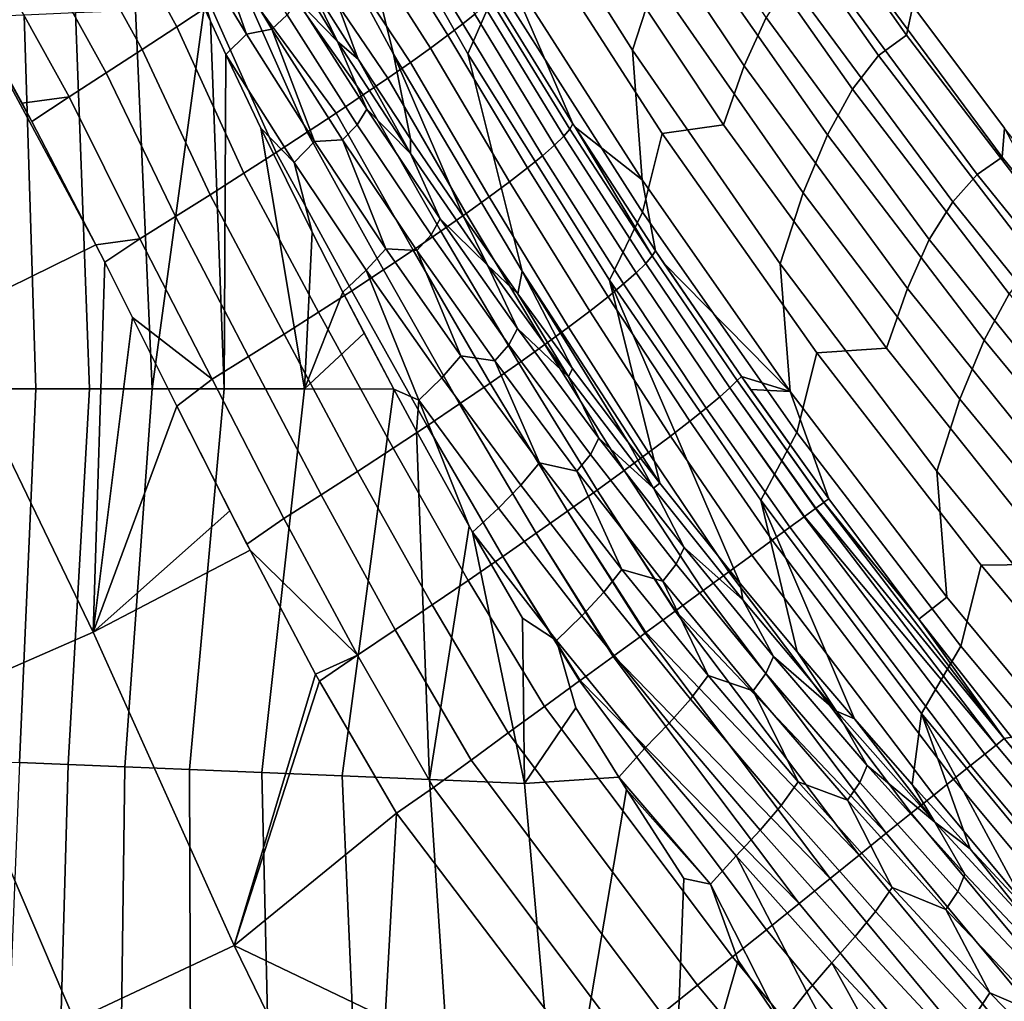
# Model space of a CAD drawing. Header units: metres. Extents: x -109 to 109, y -342 to 66.
# Tile 389 of 512: x 28.4 to 31.51, y -1.92 to 1.18. Entities that reach past the tile are written whole.
import ezdxf

# ---------------------------------------------------------------- set-up
doc = ezdxf.new("R2010")
doc.units = ezdxf.units.M
doc.layers.add('solid_K_24_62_16_000B91', color=7, linetype='CONTINUOUS')

msp = doc.modelspace()

# ---------------------------------------------------------------- linework, layer by layer
at = {"layer": 'solid_K_24_62_16_000B91'}
for points in [[(29.011133, 2.554598, 21.894886), (29.199326, 1.772334, 24.28723), (29.577499, 1.070984, 24.156338), (29.395897, 1.804665, 21.77017)], [(29.906912, 1.288815, 19.181229), (29.480524, 2.024697, 19.288664), (29.395897, 1.804665, 21.77017), (29.812693, 1.071598, 21.648138)], [(29.895233, 1.77728, -15.78068), (29.965576, 1.994971, -13.056046), (30.405155, 1.304691, -12.991246), (30.333639, 1.083557, -15.699477)], [(30.755459, 1.186419, 9.241954), (30.270493, 1.90933, 9.286281), (30.202106, 1.758916, 11.760422), (30.68647, 1.033805, 11.700465)], [(29.395897, 1.804665, 21.77017), (29.577499, 1.070984, 24.156338), (29.984163, 0.38525, 24.028151), (29.812693, 1.071598, 21.648138)], [(29.895233, 1.77728, -15.78068), (30.333639, 1.083557, -15.699477), (30.364191, 0.673228, -18.380213), (29.924809, 1.36078, -18.476488)], [(30.642185, 1.733016, -4.839255), (30.730362, 1.796841, -2.116665), (31.199251, 1.131131, -2.117817), (31.111061, 1.066944, -4.82453)], [(31.199251, 1.131131, -2.117817), (30.730362, 1.796841, -2.116665), (30.940403, 1.617236, 0.00357), (31.219938, 1.223836, 0.00356)], [(29.631527, 0.802858, 25.122395), (29.577499, 1.070984, 24.156338), (29.199326, 1.772334, 24.28723), (29.465822, 1.055485, 25.416294)], [(29.303007, 1.313612, 25.719933), (29.465822, 1.055485, 25.416294), (29.199326, 1.772334, 24.28723)], [(30.68647, 1.033805, 11.700465), (30.202106, 1.758916, 11.760422), (30.137045, 1.575901, 14.230616), (30.620594, 0.847957, 14.154954)], [(30.559986, 1.627943, -7.559907), (30.642185, 1.733016, -4.839255), (31.111061, 1.066944, -4.82453), (31.028673, 0.960854, -7.529274)], [(28.892416, 1.15762, -20.917915), (28.646935, 1.606213, -20.941153), (28.751825, 1.676955, -20.86894), (28.997633, 1.226569, -20.848658)], [(30.481031, 1.485248, -10.277596), (30.559986, 1.627943, -7.559907), (31.028673, 0.960854, -7.529274), (30.949318, 0.816246, -10.23099)], [(28.782515, 1.085829, -20.976351), (28.537642, 1.531833, -21.002562), (28.646935, 1.606213, -20.941153), (28.892416, 1.15762, -20.917915)], [(29.796638, 1.166973, -20.062162), (29.749693, 1.131063, -20.184711), (29.487276, 1.552209, -20.233498), (29.540079, 1.588343, -20.10483)], [(29.834892, 1.197843, -19.935286), (29.796638, 1.166973, -20.062162), (29.540079, 1.588343, -20.10483), (29.583561, 1.618549, -19.97122)], [(30.620594, 0.847957, 14.154954), (30.137045, 1.575901, 14.230616), (29.96759, 1.533178, 16.717585), (30.426836, 0.820157, 16.62838)], [(28.668766, 1.011741, -21.023554), (28.424767, 1.454375, -21.052742), (28.537642, 1.531833, -21.002562), (28.782515, 1.085829, -20.976351)], [(28.981934, 1.500979, 26.883219), (29.19326, 1.150123, 26.459848), (29.241226, 1.195573, 26.277124), (29.03105, 1.544339, 26.697042)], [(29.749693, 1.131063, -20.184711), (29.69438, 1.090361, -20.302099), (29.425545, 1.510416, -20.356255), (29.487276, 1.552209, -20.233498)], [(30.426836, 0.820157, 16.62838), (29.96759, 1.533178, 16.717585), (29.906912, 1.288815, 19.181229), (30.364777, 0.571687, 19.076542)], [(28.908411, 1.474803, 27.088612), (29.112465, 1.134255, 26.676786), (28.981934, 1.500979, 26.883219)], [(29.112465, 1.134255, 26.676786), (29.19326, 1.150123, 26.459848), (28.981934, 1.500979, 26.883219)], [(29.69438, 1.090361, -20.302099), (29.631029, 1.045118, -20.41349), (29.355272, 1.463232, -20.472128), (29.425545, 1.510416, -20.356255)], [(28.908411, 1.474803, 27.088612), (28.9792, 1.217762, 26.964779), (28.998739, 1.175324, 26.92668)], [(29.112465, 1.134255, 26.676786), (28.908411, 1.474803, 27.088612), (28.998739, 1.175324, 26.92668), (29.047911, 1.069551, 26.831884)], [(29.400993, 1.11081, 25.707808), (29.303007, 1.313612, 25.719933), (29.182501, 1.464335, 26.127966)], [(29.272354, 1.243598, 26.098192), (29.400993, 1.11081, 25.707808), (29.182501, 1.464335, 26.127966)], [(29.631029, 1.045118, -20.41349), (29.559971, 0.995585, -20.518049), (29.276852, 1.410923, -20.580149), (29.355272, 1.463232, -20.472128)], [(30.405155, 1.304691, -12.991246), (30.481031, 1.485248, -10.277596), (30.949318, 0.816246, -10.23099), (30.872814, 0.632915, -12.928579)], [(28.636225, 0.468463, -21.057652), (28.151493, 0.230248, -21.130169), (27.656694, 0.925614, -21.230976), (28.114735, 1.436188, -21.130356)], [(28.434225, 0.858198, -21.0828), (28.114735, 1.436188, -21.130356), (28.191874, 1.301551, -21.118023)], [(28.434225, 0.858198, -21.0828), (28.636225, 0.468463, -21.057652), (28.114735, 1.436188, -21.130356)], [(28.552006, 0.935901, -21.059107), (28.30913, 1.3744, -21.091272), (28.424767, 1.454375, -21.052742), (28.668766, 1.011741, -21.023554)], [(31.502281, 0.745325, 1.854878), (30.98591, 1.443706, 1.851275), (30.905985, 1.389593, 4.316439), (31.422394, 0.69105, 4.304801)], [(31.508896, 0.837283, 0.00355), (31.219938, 1.223836, 0.00356), (30.98591, 1.443706, 1.851275), (31.502281, 0.745325, 1.854878)], [(29.559971, 0.995585, -20.518049), (29.481531, 0.942011, -20.614939), (29.19068, 1.353761, -20.67935), (29.276852, 1.410923, -20.580149)], [(28.30913, 1.3744, -21.091272), (28.552006, 0.935901, -21.059107), (28.403618, 0.916079, -21.086948), (28.191874, 1.301551, -21.118023)], [(31.422394, 0.69105, 4.304801), (30.905985, 1.389593, 4.316439), (30.829613, 1.303416, 6.780237), (31.345922, 0.603967, 6.75333)], [(29.481531, 0.942011, -20.614939), (29.396107, 0.884681, -20.703403), (29.097334, 1.292131, -20.768999), (29.19068, 1.353761, -20.67935)], [(30.144615, 0.851207, -19.51055), (29.893896, 1.258201, -19.537083), (29.924809, 1.36078, -18.476488)], [(30.151558, 0.840256, -19.509733), (30.144615, 0.851207, -19.51055), (29.924809, 1.36078, -18.476488), (30.364191, 0.673228, -18.380213)], [(29.400993, 1.11081, 25.707808), (29.465822, 1.055485, 25.416294), (29.303007, 1.313612, 25.719933)], [(28.403618, 0.916079, -21.086948), (28.434225, 0.858198, -21.0828), (28.191874, 1.301551, -21.118023)], [(29.206995, 0.760498, -20.853388), (28.997633, 1.226569, -20.848658), (29.097334, 1.292131, -20.768999), (29.304352, 0.824022, -20.783005)], [(29.396107, 0.884681, -20.703403), (29.304352, 0.824022, -20.783005), (29.097334, 1.292131, -20.768999)], [(30.364777, 0.571687, 19.076542), (29.906912, 1.288815, 19.181229), (29.812693, 1.071598, 21.648138), (30.260761, 0.356728, 21.529011)], [(30.333639, 1.083557, -15.699477), (30.405155, 1.304691, -12.991246), (30.872814, 0.632915, -12.928579), (30.800465, 0.408349, -15.620658)], [(31.345922, 0.603967, 6.75333), (30.829613, 1.303416, 6.780237), (30.755459, 1.186419, 9.241954), (31.271517, 0.485236, 9.199722)], [(30.135324, 0.834335, -19.647621), (29.883997, 1.243459, -19.671898), (29.893896, 1.258201, -19.537083), (30.144615, 0.851207, -19.51055)], [(28.9792, 1.217762, 26.964779), (28.76198, 1.209339, 27.467926), (28.814697, 0.01268, 27.400488)], [(28.998739, 1.175324, 26.92668), (28.9792, 1.217762, 26.964779), (28.814697, 0.01268, 27.400488), (29.041691, 0.012779, 26.886084)], [(29.104761, 0.694571, -20.914194), (28.892416, 1.15762, -20.917915), (28.997633, 1.226569, -20.848658), (29.206995, 0.760498, -20.853388)], [(29.241226, 1.195573, 26.277124), (29.462996, 0.847288, 25.863092), (29.493031, 0.896605, 25.687), (29.272354, 1.243598, 26.098192)], [(29.272354, 1.243598, 26.098192), (29.493031, 0.896605, 25.687), (29.400993, 1.11081, 25.707808)], [(30.086815, 0.783396, -19.91519), (29.834892, 1.197843, -19.935286), (29.86412, 1.223421, -19.804918), (30.115927, 0.811669, -19.782795)], [(30.115927, 0.811669, -19.782795), (29.86412, 1.223421, -19.804918), (29.883997, 1.243459, -19.671898), (30.135324, 0.834335, -19.647621)], [(31.69483, 0.485048, -2.12018), (31.199251, 1.131131, -2.117817), (31.219938, 1.223836, 0.00356), (31.508896, 0.837283, 0.00355)], [(28.27503, 1.188864, 29.035505), (28.306448, 0.012456, 29.007124), (28.446527, 0.012518, 28.462591), (28.409492, 1.194518, 28.504581)], [(28.409492, 1.194518, 28.504581), (28.446527, 0.012518, 28.462591), (28.616112, 0.012592, 27.926514), (28.571962, 1.201349, 27.981562)], [(28.571962, 1.201349, 27.981562), (28.616112, 0.012592, 27.926514), (28.814697, 0.01268, 27.400488), (28.76198, 1.209339, 27.467926)], [(29.19326, 1.150123, 26.459848), (29.416235, 0.799908, 26.042454), (29.462996, 0.847288, 25.863092), (29.241226, 1.195573, 26.277124)], [(30.048326, 0.749791, -20.04393), (29.796638, 1.166973, -20.062162), (29.834892, 1.197843, -19.935286), (30.086815, 0.783396, -19.91519)], [(31.271517, 0.485236, 9.199722), (30.755459, 1.186419, 9.241954), (30.68647, 1.033805, 11.700465), (31.202158, 0.330429, 11.642864)], [(28.998377, 0.626707, -20.965071), (28.782515, 1.085829, -20.976351), (28.892416, 1.15762, -20.917915), (29.104761, 0.694571, -20.914194)], [(29.047911, 1.069551, 26.831884), (28.998739, 1.175324, 26.92668), (29.041691, 0.012779, 26.886084)], [(30.000799, 0.711128, -20.16814), (29.749693, 1.131063, -20.184711), (29.796638, 1.166973, -20.062162), (30.048326, 0.749791, -20.04393)], [(29.327381, 0.794456, 26.270546), (29.112465, 1.134255, 26.676786), (29.047911, 1.069551, 26.831884), (29.26387, 0.728667, 26.423937)], [(29.112465, 1.134255, 26.676786), (29.327381, 0.794456, 26.270546), (29.19326, 1.150123, 26.459848)], [(29.327381, 0.794456, 26.270546), (29.416235, 0.799908, 26.042454), (29.19326, 1.150123, 26.459848)], [(29.944574, 0.667683, -20.286949), (29.69438, 1.090361, -20.302099), (29.749693, 1.131063, -20.184711), (30.000799, 0.711128, -20.16814)], [(31.111061, 1.066944, -4.82453), (31.199251, 1.131131, -2.117817), (31.69483, 0.485048, -2.12018), (31.606667, 0.420484, -4.811264)], [(29.631666, 0.757449, 25.293896), (29.465822, 1.055485, 25.416294), (29.400993, 1.11081, 25.707808)], [(29.493031, 0.896605, 25.687), (29.631666, 0.757449, 25.293896), (29.400993, 1.11081, 25.707808)], [(29.87999, 0.619731, -20.399479), (29.631029, 1.045118, -20.41349), (29.69438, 1.090361, -20.302099), (29.944574, 0.667683, -20.286949)], [(28.888569, 0.557369, -21.005661), (28.668766, 1.011741, -21.023554), (28.782515, 1.085829, -20.976351), (28.998377, 0.626707, -20.965071)], [(29.158535, 0.836741, 26.624083), (29.047911, 1.069551, 26.831884), (29.041691, 0.012779, 26.886084), (29.296415, 0.012892, 26.384832)], [(29.26387, 0.728667, 26.423937), (29.047911, 1.069551, 26.831884), (29.158535, 0.836741, 26.624083)], [(29.799925, 0.555589, 24.838087), (29.970713, 0.313692, 24.563391), (29.984163, 0.38525, 24.028151), (29.577499, 1.070984, 24.156338)], [(29.631527, 0.802858, 25.122395), (29.799925, 0.555589, 24.838087), (29.577499, 1.070984, 24.156338)], [(29.812693, 1.071598, 21.648138), (29.984163, 0.38525, 24.028151), (30.41971, -0.284815, 23.899683), (30.260761, 0.356728, 21.529011)], [(30.333639, 1.083557, -15.699477), (30.800465, 0.408349, -15.620658), (30.831718, 0.004122, -18.28657), (30.364191, 0.673228, -18.380213)], [(31.028673, 0.960854, -7.529274), (31.111061, 1.066944, -4.82453), (31.606667, 0.420484, -4.811264), (31.524199, 0.313371, -7.500353)], [(29.631666, 0.757449, 25.293896), (29.631527, 0.802858, 25.122395), (29.465822, 1.055485, 25.416294)], [(29.807383, 0.567545, -20.504854), (29.559971, 0.995585, -20.518049), (29.631029, 1.045118, -20.41349), (29.87999, 0.619731, -20.399479)], [(31.202158, 0.330429, 11.642864), (30.68647, 1.033805, 11.700465), (30.620594, 0.847957, 14.154954), (31.135769, 0.141764, 14.081915)], [(28.77606, 0.487019, -21.03561), (28.552006, 0.935901, -21.059107), (28.668766, 1.011741, -21.023554), (28.888569, 0.557369, -21.005661)], [(29.727095, 0.5114, -20.602203), (29.481531, 0.942011, -20.614939), (29.559971, 0.995585, -20.518049), (29.807383, 0.567545, -20.504854)], [(28.552006, 0.935901, -21.059107), (28.434225, 0.858198, -21.0828), (28.403618, 0.916079, -21.086948)], [(28.552006, 0.935901, -21.059107), (28.77606, 0.487019, -21.03561), (28.636225, 0.468463, -21.057652), (28.434225, 0.858198, -21.0828)], [(29.639561, 0.451622, -20.690769), (29.396107, 0.884681, -20.703403), (29.481531, 0.942011, -20.614939), (29.727095, 0.5114, -20.602203)], [(30.949318, 0.816246, -10.23099), (31.028673, 0.960854, -7.529274), (31.524199, 0.313371, -7.500353), (31.444628, 0.16686, -10.186357)], [(29.545498, 0.388674, -20.770124), (29.304352, 0.824022, -20.783005), (29.396107, 0.884681, -20.703403), (29.639561, 0.451622, -20.690769)], [(29.462996, 0.847288, 25.863092), (29.696592, 0.499447, 25.455517), (29.725517, 0.54991, 25.282177), (29.493031, 0.896605, 25.687)], [(29.493031, 0.896605, 25.687), (29.725517, 0.54991, 25.282177), (29.631666, 0.757449, 25.293896)], [(29.416235, 0.799908, 26.042454), (29.651081, 0.450286, 25.631607), (29.696592, 0.499447, 25.455517), (29.462996, 0.847288, 25.863092)], [(30.135324, 0.834335, -19.647621), (30.144615, 0.851207, -19.51055), (30.151558, 0.840256, -19.509733), (30.39546, 0.433108, -19.620682)], [(31.135769, 0.141764, 14.081915), (30.620594, 0.847957, 14.154954), (30.426836, 0.820157, 16.62838), (30.9163, 0.12719, 16.541851)], [(29.320564, 0.507899, 26.332624), (29.158535, 0.836741, 26.624083), (29.296415, 0.012892, 26.384832)], [(29.26387, 0.728667, 26.423937), (29.158535, 0.836741, 26.624083), (29.320564, 0.507899, 26.332624)], [(29.445665, 0.323044, -20.839897), (29.206995, 0.760498, -20.853388), (29.304352, 0.824022, -20.783005), (29.545498, 0.388674, -20.770124)], [(30.345053, 0.379922, -19.894588), (30.086815, 0.783396, -19.91519), (30.115927, 0.811669, -19.782795), (30.375265, 0.409488, -19.759108)], [(30.375265, 0.409488, -19.759108), (30.115927, 0.811669, -19.782795), (30.135324, 0.834335, -19.647621), (30.39546, 0.433108, -19.620682)], [(30.405863, 0.449616, -19.480167), (30.151558, 0.840256, -19.509733), (30.364191, 0.673228, -18.380213)], [(30.39546, 0.433108, -19.620682), (30.151558, 0.840256, -19.509733), (30.405863, 0.449616, -19.480167)], [(30.9163, 0.12719, 16.541851), (30.426836, 0.820157, 16.62838), (30.364777, 0.571687, 19.076542), (30.853277, -0.125368, 18.974796)], [(30.872814, 0.632915, -12.928579), (30.949318, 0.816246, -10.23099), (31.444628, 0.16686, -10.186357), (31.367765, -0.019226, -12.868152)], [(31.508896, 0.837283, 0.00355), (31.502281, 0.745325, 1.854878), (32.048462, 0.070013, 1.859828), (31.80711, 0.457803, 0.003541)], [(29.26387, 0.728667, 26.423937), (29.491367, 0.387686, 26.021336), (29.55335, 0.455354, 25.870399), (29.327381, 0.794456, 26.270546)], [(29.327381, 0.794456, 26.270546), (29.55335, 0.455354, 25.870399), (29.416235, 0.799908, 26.042454)], [(29.55335, 0.455354, 25.870399), (29.651081, 0.450286, 25.631607), (29.416235, 0.799908, 26.042454)], [(29.631666, 0.757449, 25.293896), (29.874811, 0.404261, 24.886892), (29.799925, 0.555589, 24.838087), (29.631527, 0.802858, 25.122395)], [(30.30518, 0.344703, -20.026199), (30.048326, 0.749791, -20.04393), (30.086815, 0.783396, -19.91519), (30.345053, 0.379922, -19.894588)], [(29.340826, 0.255219, -20.899714), (29.104761, 0.694571, -20.914194), (29.206995, 0.760498, -20.853388), (29.445665, 0.323044, -20.839897)], [(29.725517, 0.54991, 25.282177), (29.874811, 0.404261, 24.886892), (29.631666, 0.757449, 25.293896)], [(30.256001, 0.304127, -20.153019), (30.000799, 0.711128, -20.16814), (30.048326, 0.749791, -20.04393), (30.30518, 0.344703, -20.026199)], [(29.491367, 0.387686, 26.021336), (29.26387, 0.728667, 26.423937), (29.320564, 0.507899, 26.332624), (29.417278, 0.318092, 26.165518)], [(32.048462, 0.070013, 1.859828), (31.502281, 0.745325, 1.854878), (31.422394, 0.69105, 4.304801), (31.968641, 0.015557, 4.294783)], [(29.231739, 0.185687, -20.949205), (28.998377, 0.626707, -20.965071), (29.104761, 0.694571, -20.914194), (29.340826, 0.255219, -20.899714)], [(30.197874, 0.258488, -20.274124), (29.944574, 0.667683, -20.286949), (30.000799, 0.711128, -20.16814), (30.256001, 0.304127, -20.153019)], [(31.968641, 0.015557, 4.294783), (31.422394, 0.69105, 4.304801), (31.345922, 0.603967, 6.75333), (31.892166, -0.072434, 6.728318)], [(30.131157, 0.208081, -20.38859), (29.87999, 0.619731, -20.399479), (29.944574, 0.667683, -20.286949), (30.197874, 0.258488, -20.274124)], [(30.431616, 0.411123, -19.477396), (30.405863, 0.449616, -19.480167), (30.364191, 0.673228, -18.380213), (30.831718, 0.004122, -18.28657)], [(29.119169, 0.114935, -20.988001), (28.888569, 0.557369, -21.005661), (28.998377, 0.626707, -20.965071), (29.231739, 0.185687, -20.949205)], [(30.800465, 0.408349, -15.620658), (30.872814, 0.632915, -12.928579), (31.367765, -0.019226, -12.868152), (31.294916, -0.247196, -15.544355)], [(30.056206, 0.1532, -20.495497), (29.807383, 0.567545, -20.504854), (29.87999, 0.619731, -20.399479), (30.131157, 0.208081, -20.38859)], [(31.892166, -0.072434, 6.728318), (31.345922, 0.603967, 6.75333), (31.271517, 0.485236, 9.199722), (31.817684, -0.192888, 9.159668)], [(29.973375, 0.09414, -20.59392), (29.727095, 0.5114, -20.602203), (29.807383, 0.567545, -20.504854), (30.056206, 0.1532, -20.495497)], [(30.853277, -0.125368, 18.974796), (30.364777, 0.571687, 19.076542), (30.260761, 0.356728, 21.529011), (30.739294, -0.338648, 21.413004)], [(29.003874, 0.04345, -21.015726), (28.77606, 0.487019, -21.03561), (28.888569, 0.557369, -21.005661), (29.119169, 0.114935, -20.988001)], [(29.696592, 0.499447, 25.455517), (29.942282, 0.152063, 25.055044), (29.970093, 0.203529, 24.884365), (29.725517, 0.54991, 25.282177)], [(29.725517, 0.54991, 25.282177), (29.970093, 0.203529, 24.884365), (29.874811, 0.404261, 24.886892)], [(29.874811, 0.404261, 24.886892), (29.970713, 0.313692, 24.563391), (29.799925, 0.555589, 24.838087)], [(29.417278, 0.318092, 26.165518), (29.320564, 0.507899, 26.332624), (29.296415, 0.012892, 26.384832)], [(29.883169, 0.031271, -20.683109), (29.639561, 0.451622, -20.690769), (29.727095, 0.5114, -20.602203), (29.973375, 0.09414, -20.59392)], [(29.651081, 0.450286, 25.631607), (29.898054, 0.101267, 25.227955), (29.942282, 0.152063, 25.055044), (29.696592, 0.499447, 25.455517)], [(28.664476, 0.413044, -21.054451), (28.627829, -0.755974, -21.057917), (28.151493, 0.230248, -21.130169), (28.636225, 0.468463, -21.057652)], [(28.77606, 0.487019, -21.03561), (28.664476, 0.413044, -21.054451), (28.636225, 0.468463, -21.057652)], [(28.77606, 0.487019, -21.03561), (29.003874, 0.04345, -21.015726), (28.752785, 0.238004, -21.044971), (28.664476, 0.413044, -21.054451)], [(31.817684, -0.192888, 9.159668), (31.271517, 0.485236, 9.199722), (31.202158, 0.330429, 11.642864), (31.748186, -0.349868, 11.587729)], [(29.491367, 0.387686, 26.021336), (29.73016, 0.047531, 25.625484), (29.790585, 0.116945, 25.476919), (29.55335, 0.455354, 25.870399)], [(29.786356, -0.034898, -20.76264), (29.545498, 0.388674, -20.770124), (29.639561, 0.451622, -20.690769), (29.883169, 0.031271, -20.683109)], [(29.55335, 0.455354, 25.870399), (29.790585, 0.116945, 25.476919), (29.651081, 0.450286, 25.631607)], [(29.790585, 0.116945, 25.476919), (29.898054, 0.101267, 25.227955), (29.651081, 0.450286, 25.631607)], [(30.663914, 0.038978, -19.60021), (30.39546, 0.433108, -19.620682), (30.405863, 0.449616, -19.480167), (30.677509, 0.052308, -19.456013)], [(30.677509, 0.052308, -19.456013), (30.405863, 0.449616, -19.480167), (30.431616, 0.411123, -19.477396)], [(28.752785, 0.238004, -21.044971), (28.627829, -0.755974, -21.057917), (28.664476, 0.413044, -21.054451)], [(30.608816, -0.012697, -19.880898), (30.345053, 0.379922, -19.894588), (30.375265, 0.409488, -19.759108), (30.641447, 0.016411, -19.742126)], [(30.641447, 0.016411, -19.742126), (30.375265, 0.409488, -19.759108), (30.39546, 0.433108, -19.620682), (30.663914, 0.038978, -19.60021)], [(30.677509, 0.052308, -19.456013), (30.431616, 0.411123, -19.477396), (30.831718, 0.004122, -18.28657)], [(30.800465, 0.408349, -15.620658), (31.294916, -0.247196, -15.544355), (31.326599, -0.64541, -18.195717), (30.831718, 0.004122, -18.28657)], [(29.491367, 0.387686, 26.021336), (29.417278, 0.318092, 26.165518), (29.578527, 0.011502, 25.897558), (29.657213, -0.023108, 25.768061)], [(29.683731, -0.103844, -20.832119), (29.445665, 0.323044, -20.839897), (29.545498, 0.388674, -20.770124), (29.786356, -0.034898, -20.76264)], [(29.657213, -0.023108, 25.768061), (29.73016, 0.047531, 25.625484), (29.491367, 0.387686, 26.021336)], [(30.130737, 0.051262, 24.487471), (29.970713, 0.313692, 24.563391), (29.874811, 0.404261, 24.886892)], [(29.970093, 0.203529, 24.884365), (30.130737, 0.051262, 24.487471), (29.874811, 0.404261, 24.886892)], [(29.970713, 0.313692, 24.563391), (30.14366, 0.077082, 24.298183), (29.984163, 0.38525, 24.028151)], [(30.318655, -0.154472, 24.042179), (30.41971, -0.284815, 23.899683), (29.984163, 0.38525, 24.028151)], [(30.14366, 0.077082, 24.298183), (30.318655, -0.154472, 24.042179), (29.984163, 0.38525, 24.028151)], [(30.566402, -0.048039, -20.015549), (30.30518, 0.344703, -20.026199), (30.345053, 0.379922, -19.894588), (30.608816, -0.012697, -19.880898)], [(30.514589, -0.08931, -20.145109), (30.256001, 0.304127, -20.153019), (30.30518, 0.344703, -20.026199), (30.566402, -0.048039, -20.015549)], [(30.673735, -0.602335, 23.557684), (30.260761, 0.356728, 21.529011), (30.41971, -0.284815, 23.899683)], [(30.853573, -0.818958, 23.328739), (30.739294, -0.338648, 21.413004), (30.260761, 0.356728, 21.529011), (30.673735, -0.602335, 23.557684)], [(29.484406, 0.18901, 26.052389), (29.417278, 0.318092, 26.165518), (29.296415, 0.012892, 26.384832)], [(29.576096, -0.175041, -20.891159), (29.340826, 0.255219, -20.899714), (29.445665, 0.323044, -20.839897), (29.683731, -0.103844, -20.832119)], [(29.484406, 0.18901, 26.052389), (29.578527, 0.011502, 25.897558), (29.417278, 0.318092, 26.165518)], [(30.130737, 0.051262, 24.487471), (30.14366, 0.077082, 24.298183), (29.970713, 0.313692, 24.563391)], [(31.748186, -0.349868, 11.587729), (31.202158, 0.330429, 11.642864), (31.135769, 0.141764, 14.081915), (31.681576, -0.541319, 14.011641)], [(31.444628, 0.16686, -10.186357), (31.524199, 0.313371, -7.500353), (32.045734, -0.313427, -7.473192), (31.966133, -0.461824, -10.143767)], [(30.453758, -0.136205, -20.268604), (30.197874, 0.258488, -20.274124), (30.256001, 0.304127, -20.153019), (30.514589, -0.08931, -20.145109)], [(29.464249, -0.247965, -20.939367), (29.231739, 0.185687, -20.949205), (29.340826, 0.255219, -20.899714), (29.576096, -0.175041, -20.891159)], [(30.384295, -0.188418, -20.385063), (30.131157, 0.208081, -20.38859), (30.197874, 0.258488, -20.274124), (30.453758, -0.136205, -20.268604)], [(28.627829, -0.755974, -21.057917), (28.135658, -0.971779, -21.130169), (27.670797, -0.276495, -21.230976), (28.151493, 0.230248, -21.130169)], [(28.752785, 0.238004, -21.044971), (28.89287, -0.041348, -21.031612), (28.627829, -0.755974, -21.057917)], [(29.003874, 0.04345, -21.015726), (28.89287, -0.041348, -21.031612), (28.752785, 0.238004, -21.044971)], [(29.484406, 0.18901, 26.052389), (29.296415, 0.012892, 26.384832), (29.578527, 0.011502, 25.897558)], [(29.942282, 0.152063, 25.055044), (30.200333, -0.194845, 24.662333), (30.22703, -0.142522, 24.494209), (29.970093, 0.203529, 24.884365)], [(29.970093, 0.203529, 24.884365), (30.22703, -0.142522, 24.494209), (30.130737, 0.051262, 24.487471)], [(30.306576, -0.245644, -20.493511), (30.056206, 0.1532, -20.495497), (30.131157, 0.208081, -20.38859), (30.384295, -0.188418, -20.385063)], [(29.348988, -0.32209, -20.976353), (29.119169, 0.114935, -20.988001), (29.231739, 0.185687, -20.949205), (29.464249, -0.247965, -20.939367)], [(31.367765, -0.019226, -12.868152), (31.444628, 0.16686, -10.186357), (31.966133, -0.461824, -10.143767), (31.889174, -0.650633, -12.810064)], [(29.898054, 0.101267, 25.227955), (30.157413, -0.247128, 24.832169), (30.200333, -0.194845, 24.662333), (29.942282, 0.152063, 25.055044)], [(30.220993, -0.307575, -20.592983), (29.973375, 0.09414, -20.59392), (30.056206, 0.1532, -20.495497), (30.306576, -0.245644, -20.493511)], [(31.435087, -0.544464, 16.458157), (30.9163, 0.12719, 16.541851), (30.853277, -0.125368, 18.974796), (31.371515, -0.801071, 18.876177)], [(31.681576, -0.541319, 14.011641), (31.135769, 0.141764, 14.081915), (30.9163, 0.12719, 16.541851), (31.435087, -0.544464, 16.458157)], [(29.231112, -0.396893, -21.001728), (29.003874, 0.04345, -21.015726), (29.119169, 0.114935, -20.988001), (29.348988, -0.32209, -20.976353)], [(29.73016, 0.047531, 25.625484), (29.980469, -0.291774, 25.237003), (30.039312, -0.220751, 25.090715), (29.790585, 0.116945, 25.476919)], [(29.790585, 0.116945, 25.476919), (30.039312, -0.220751, 25.090715), (29.898054, 0.101267, 25.227955)], [(30.128109, -0.373796, -20.682735), (29.883169, 0.031271, -20.683109), (29.973375, 0.09414, -20.59392), (30.220993, -0.307575, -20.592983)], [(30.039312, -0.220751, 25.090715), (30.157413, -0.247128, 24.832169), (29.898054, 0.101267, 25.227955)], [(30.130737, 0.051262, 24.487471), (30.399744, -0.301518, 24.096331), (30.318655, -0.154472, 24.042179), (30.14366, 0.077082, 24.298183)], [(29.003874, 0.04345, -21.015726), (29.231112, -0.396893, -21.001728), (29.114285, -0.478148, -21.014978), (28.89287, -0.041348, -21.031612)], [(29.657213, -0.023108, 25.768061), (29.909239, -0.364421, 25.377157), (29.980469, -0.291774, 25.237003), (29.73016, 0.047531, 25.625484)], [(30.028742, -0.443747, -20.762341), (29.786356, -0.034898, -20.76264), (29.883169, 0.031271, -20.683109), (30.128109, -0.373796, -20.682735)], [(30.22703, -0.142522, 24.494209), (30.399744, -0.301518, 24.096331), (30.130737, 0.051262, 24.487471)], [(30.663914, 0.038978, -19.60021), (30.938284, -0.345913, -19.596111), (30.912918, -0.364442, -19.738026), (30.641447, 0.016411, -19.742126)], [(30.663914, 0.038978, -19.60021), (30.677509, 0.052308, -19.456013), (30.953936, -0.334515, -19.449245), (30.938614, -0.345672, -19.5938)], [(30.663914, 0.038978, -19.60021), (30.938614, -0.345672, -19.5938), (30.938284, -0.345913, -19.596111)], [(30.706701, 0.010686, -19.454283), (30.677509, 0.052308, -19.456013), (30.831718, 0.004122, -18.28657)], [(30.953936, -0.334515, -19.449245), (30.677509, 0.052308, -19.456013), (30.706701, 0.010686, -19.454283)], [(28.446527, 0.012518, 28.462591), (28.306448, 0.012456, 29.007124), (28.267742, -1.163637, 29.072788), (28.395147, -1.168882, 28.559776)], [(28.616112, 0.012592, 27.926514), (28.446527, 0.012518, 28.462591), (28.395147, -1.168882, 28.559776), (28.548681, -1.175202, 28.053982)], [(28.814697, 0.01268, 27.400488), (28.616112, 0.012592, 27.926514), (28.548681, -1.175202, 28.053982), (28.727943, -1.182581, 27.556738)], [(29.041691, 0.012779, 26.886084), (28.814697, 0.01268, 27.400488), (28.727943, -1.182581, 27.556738), (28.932457, -1.191, 27.069353)], [(29.296415, 0.012892, 26.384832), (29.041691, 0.012779, 26.886084), (28.932457, -1.191, 27.069353), (29.161686, -1.200436, 26.593113)], [(29.578527, 0.011502, 25.897558), (29.296415, 0.012892, 26.384832), (29.161686, -1.200436, 26.593113), (29.415028, -1.210865, 26.129271)], [(29.649931, -0.12058, 25.782948), (29.578527, 0.011502, 25.897558), (29.415028, -1.210865, 26.129271), (29.691813, -1.222259, 25.679047)], [(29.657213, -0.023108, 25.768061), (29.578527, 0.011502, 25.897558), (29.649931, -0.12058, 25.782948)], [(30.641447, 0.016411, -19.742126), (30.912283, -0.364907, -19.740971), (30.876842, -0.390796, -19.880207), (30.608816, -0.012697, -19.880898)], [(30.641447, 0.016411, -19.742126), (30.912918, -0.364442, -19.738026), (30.912283, -0.364907, -19.740971)], [(30.953936, -0.334515, -19.449245), (30.706701, 0.010686, -19.454283), (30.831718, 0.004122, -18.28657)], [(31.23815, -0.714755, -19.454266), (30.953936, -0.334515, -19.449245), (30.831718, 0.004122, -18.28657), (31.326599, -0.64541, -18.195717)], [(29.657213, -0.023108, 25.768061), (29.649931, -0.12058, 25.782948), (29.816916, -0.421071, 25.524076)], [(29.909239, -0.364421, 25.377157), (29.657213, -0.023108, 25.768061), (29.816916, -0.421071, 25.524076), (29.827774, -0.440213, 25.507669)], [(30.608816, -0.012697, -19.880898), (30.876177, -0.391282, -19.882475), (30.830244, -0.424837, -20.019539), (30.566402, -0.048039, -20.015549)], [(30.608816, -0.012697, -19.880898), (30.876842, -0.390796, -19.880207), (30.876177, -0.391282, -19.882475)], [(31.294916, -0.247196, -15.544355), (31.367765, -0.019226, -12.868152), (31.889174, -0.650633, -12.810064), (31.816154, -0.881965, -15.4707)], [(28.89287, -0.041348, -21.031612), (29.060158, -0.372394, -21.018515), (28.627829, -0.755974, -21.057917)], [(28.89287, -0.041348, -21.031612), (29.114285, -0.478148, -21.014978), (29.060158, -0.372394, -21.018515)], [(29.923721, -0.516856, -20.83139), (29.683731, -0.103844, -20.832119), (29.786356, -0.034898, -20.76264), (30.028742, -0.443747, -20.762341)], [(30.566402, -0.048039, -20.015549), (30.830244, -0.424837, -20.019539), (30.774837, -0.465314, -20.151115), (30.514589, -0.08931, -20.145109)], [(30.514589, -0.08931, -20.145109), (30.774837, -0.465314, -20.151115), (30.710373, -0.512409, -20.276213), (30.453758, -0.136205, -20.268604)], [(29.813881, -0.592551, -20.889475), (29.576096, -0.175041, -20.891159), (29.683731, -0.103844, -20.832119), (29.923721, -0.516856, -20.83139)], [(29.816916, -0.421071, 25.524076), (29.649931, -0.12058, 25.782948), (29.691813, -1.222259, 25.679047)], [(30.200333, -0.194845, 24.662333), (30.471018, -0.541241, 24.278069), (30.496613, -0.488197, 24.1124), (30.22703, -0.142522, 24.494209)], [(30.22703, -0.142522, 24.494209), (30.496613, -0.488197, 24.1124), (30.399744, -0.301518, 24.096331)], [(30.399744, -0.301518, 24.096331), (30.41971, -0.284815, 23.899683), (30.318655, -0.154472, 24.042179)], [(30.453758, -0.136205, -20.268604), (30.710373, -0.512409, -20.276213), (30.637346, -0.565758, -20.393866), (30.384295, -0.188418, -20.385063)], [(31.371515, -0.801071, 18.876177), (30.853277, -0.125368, 18.974796), (30.739294, -0.338648, 21.413004), (31.247419, -1.013267, 21.300329)], [(29.700052, -0.670262, -20.936188), (29.464249, -0.247965, -20.939367), (29.576096, -0.175041, -20.891159), (29.813881, -0.592551, -20.889475)], [(30.157413, -0.247128, 24.832169), (30.429422, -0.59487, 24.444939), (30.471018, -0.541241, 24.278069), (30.200333, -0.194845, 24.662333)], [(30.384295, -0.188418, -20.385063), (30.637346, -0.565758, -20.393866), (30.556322, -0.624952, -20.503178), (30.306576, -0.245644, -20.493511)], [(29.583067, -0.749415, -20.971119), (29.348988, -0.32209, -20.976353), (29.464249, -0.247965, -20.939367), (29.700052, -0.670262, -20.936188)], [(29.980469, -0.291774, 25.237003), (30.242512, -0.630213, 24.856514), (30.299759, -0.557715, 24.7124), (30.039312, -0.220751, 25.090715)], [(30.039312, -0.220751, 25.090715), (30.299759, -0.557715, 24.7124), (30.157413, -0.247128, 24.832169)], [(30.299759, -0.557715, 24.7124), (30.429422, -0.59487, 24.444939), (30.157413, -0.247128, 24.832169)], [(30.306576, -0.245644, -20.493511), (30.556322, -0.624952, -20.503178), (30.46921, -0.688593, -20.601969), (30.220993, -0.307575, -20.592983)], [(31.294916, -0.247196, -15.544355), (31.816154, -0.881965, -15.4707), (31.848, -1.274271, -18.107807), (31.326599, -0.64541, -18.195717)], [(29.909239, -0.364421, 25.377157), (30.173033, -0.704733, 24.994345), (30.242512, -0.630213, 24.856514), (29.980469, -0.291774, 25.237003)], [(30.220993, -0.307575, -20.592983), (30.467905, -0.689546, -20.603323), (30.375246, -0.75724, -20.691395), (30.128109, -0.373796, -20.682735)], [(30.220993, -0.307575, -20.592983), (30.46921, -0.688593, -20.601969), (30.467905, -0.689546, -20.603323)], [(30.399744, -0.301518, 24.096331), (30.682163, -0.653964, 23.714289), (30.673735, -0.602335, 23.557684), (30.41971, -0.284815, 23.899683)], [(30.496613, -0.488197, 24.1124), (30.682163, -0.653964, 23.714289), (30.399744, -0.301518, 24.096331)], [(29.463758, -0.82944, -20.993864), (29.231112, -0.396893, -21.001728), (29.348988, -0.32209, -20.976353), (29.583067, -0.749415, -20.971119)], [(31.034685, -1.030783, 23.108492), (31.217123, -1.238143, 22.896515), (31.247419, -1.013267, 21.300329), (30.739294, -0.338648, 21.413004)], [(30.853573, -0.818958, 23.328739), (31.034685, -1.030783, 23.108492), (30.739294, -0.338648, 21.413004)], [(30.938614, -0.345672, -19.5938), (30.953936, -0.334515, -19.449245), (31.23815, -0.714755, -19.454266)], [(29.060158, -0.372394, -21.018515), (29.124229, -0.497445, -21.014366), (28.627829, -0.755974, -21.057917)], [(29.060158, -0.372394, -21.018515), (29.114285, -0.478148, -21.014978), (29.124229, -0.497445, -21.014366)], [(30.173033, -0.704733, 24.994345), (29.909239, -0.364421, 25.377157), (29.827774, -0.440213, 25.507669), (30.093311, -0.782408, 25.122753)], [(30.876842, -0.390796, -19.880207), (30.912283, -0.364907, -19.740971), (31.482748, -1.11326, -19.750711)], [(31.482748, -1.11326, -19.750711), (30.912283, -0.364907, -19.740971), (30.912918, -0.364442, -19.738026), (31.508512, -1.092542, -19.606047)], [(30.912918, -0.364442, -19.738026), (30.938284, -0.345913, -19.596111), (31.508512, -1.092542, -19.606047)], [(30.938284, -0.345913, -19.596111), (30.938614, -0.345672, -19.5938), (31.23815, -0.714755, -19.454266)], [(31.508512, -1.092542, -19.606047), (30.938284, -0.345913, -19.596111), (31.23815, -0.714755, -19.454266)], [(29.231112, -0.396893, -21.001728), (29.463758, -0.82944, -20.993864), (29.124229, -0.497445, -21.014366), (29.114285, -0.478148, -21.014978)], [(30.128109, -0.373796, -20.682735), (30.372782, -0.759041, -20.693533), (30.274466, -0.83087, -20.771128), (30.028742, -0.443747, -20.762341)], [(30.128109, -0.373796, -20.682735), (30.375246, -0.75724, -20.691395), (30.372782, -0.759041, -20.693533)], [(31.402292, -1.17796, -20.028662), (30.830244, -0.424837, -20.019539), (30.876177, -0.391282, -19.882475), (31.447252, -1.141805, -19.891943)], [(31.447252, -1.141805, -19.891943), (30.876177, -0.391282, -19.882475), (30.876842, -0.390796, -19.880207), (31.482748, -1.11326, -19.750711)], [(29.827774, -0.440213, 25.507669), (29.816916, -0.421071, 25.524076), (29.691813, -1.222259, 25.679047), (29.991312, -1.234588, 25.243629)], [(31.348213, -1.22145, -20.15983), (30.774837, -0.465314, -20.151115), (30.830244, -0.424837, -20.019539), (31.402292, -1.17796, -20.028662)], [(29.985012, -0.712268, 25.27573), (29.827774, -0.440213, 25.507669), (29.991312, -1.234588, 25.243629)], [(30.093311, -0.782408, 25.122753), (29.827774, -0.440213, 25.507669), (29.985012, -0.712268, 25.27573)], [(30.028742, -0.443747, -20.762341), (30.271654, -0.832924, -20.773138), (30.167427, -0.909075, -20.840296), (29.923721, -0.516856, -20.83139)], [(30.028742, -0.443747, -20.762341), (30.274466, -0.83087, -20.771128), (30.271654, -0.832924, -20.773138)], [(31.285427, -1.271943, -20.284447), (30.710373, -0.512409, -20.276213), (30.774837, -0.465314, -20.151115), (31.348213, -1.22145, -20.15983)], [(29.33147, -0.888763, -21.004448), (29.074152, -1.747223, -21.014477), (28.627829, -0.755974, -21.057917), (29.124229, -0.497445, -21.014366)], [(29.463758, -0.82944, -20.993864), (29.33147, -0.888763, -21.004448), (29.124229, -0.497445, -21.014366)], [(30.471018, -0.541241, 24.278069), (30.754622, -0.887004, 23.903059), (30.77914, -0.833369, 23.739744), (30.496613, -0.488197, 24.1124)], [(30.496613, -0.488197, 24.1124), (30.77914, -0.833369, 23.739744), (30.682163, -0.653964, 23.714289)], [(29.923721, -0.516856, -20.83139), (30.1653, -0.910628, -20.841522), (30.055447, -0.990893, -20.897749), (29.813881, -0.592551, -20.889475)], [(29.923721, -0.516856, -20.83139), (30.167427, -0.909075, -20.840296), (30.1653, -0.910628, -20.841522)], [(31.214411, -1.329054, -20.401562), (30.637346, -0.565758, -20.393866), (30.710373, -0.512409, -20.276213), (31.285427, -1.271943, -20.284447)], [(30.242512, -0.630213, 24.856514), (30.516516, -0.967726, 24.484692), (30.572159, -0.893879, 24.342661), (30.299759, -0.557715, 24.7124)], [(30.299759, -0.557715, 24.7124), (30.572159, -0.893879, 24.342661), (30.429422, -0.59487, 24.444939)], [(30.429422, -0.59487, 24.444939), (30.714355, -0.941847, 24.067068), (30.754622, -0.887004, 23.903059), (30.471018, -0.541241, 24.278069)], [(31.982258, -1.193582, 16.377447), (31.435087, -0.544464, 16.458157), (31.371515, -0.801071, 18.876177), (31.918541, -1.45418, 18.780865)], [(32.256966, -1.199978, 13.944265), (31.681576, -0.541319, 14.011641), (31.435087, -0.544464, 16.458157), (31.982258, -1.193582, 16.377447)], [(31.135708, -1.392349, -20.510283), (30.556322, -0.624952, -20.503178), (30.637346, -0.565758, -20.393866), (31.214411, -1.329054, -20.401562)], [(29.813881, -0.592551, -20.889475), (30.055447, -0.990893, -20.897749), (29.940235, -1.07508, -20.942606), (29.700052, -0.670262, -20.936188)], [(30.572159, -0.893879, 24.342661), (30.714355, -0.941847, 24.067068), (30.429422, -0.59487, 24.444939)], [(30.682163, -0.653964, 23.714289), (30.978325, -1.005935, 23.342215), (30.853573, -0.818958, 23.328739), (30.673735, -0.602335, 23.557684)], [(30.173033, -0.704733, 24.994345), (30.448809, -1.043996, 24.620296), (30.516516, -0.967726, 24.484692), (30.242512, -0.630213, 24.856514)], [(30.46921, -0.688593, -20.601969), (30.556322, -0.624952, -20.503178), (31.135708, -1.392349, -20.510283)], [(31.23815, -0.714755, -19.454266), (31.326599, -0.64541, -18.195717), (31.848, -1.274271, -18.107807), (31.53092, -1.088016, -19.459311)], [(29.700052, -0.670262, -20.936188), (29.940235, -1.07508, -20.942606), (29.823229, -1.160586, -20.974543), (29.583067, -0.749415, -20.971119)], [(30.77914, -0.833369, 23.739744), (30.978325, -1.005935, 23.342215), (30.682163, -0.653964, 23.714289)], [(30.093311, -0.782408, 25.122753), (29.985012, -0.712268, 25.27573), (29.991312, -1.234588, 25.243629), (30.154268, -0.995196, 25.037291)], [(30.093311, -0.782408, 25.122753), (30.371, -1.123711, 24.7465), (30.448809, -1.043996, 24.620296), (30.173033, -0.704733, 24.994345)], [(30.375246, -0.75724, -20.691395), (30.467905, -0.689546, -20.603323), (31.049915, -1.461344, -20.609781)], [(31.049915, -1.461344, -20.609781), (30.467905, -0.689546, -20.603323), (30.46921, -0.688593, -20.601969), (31.135708, -1.392349, -20.510283)], [(31.508512, -1.092542, -19.606047), (31.23815, -0.714755, -19.454266), (31.53092, -1.088016, -19.459311)], [(29.074152, -1.747223, -21.014477), (28.56897, -1.984471, -21.057917), (28.135658, -0.971779, -21.130169), (28.627829, -0.755974, -21.057917)], [(29.583067, -0.749415, -20.971119), (29.823229, -1.160586, -20.974543), (29.704428, -1.247412, -20.993717), (29.463758, -0.82944, -20.993864)], [(30.274466, -0.83087, -20.771128), (30.372782, -0.759041, -20.693533), (30.957687, -1.535516, -20.699301)], [(30.957687, -1.535516, -20.699301), (30.372782, -0.759041, -20.693533), (30.375246, -0.75724, -20.691395), (31.049915, -1.461344, -20.609781)], [(30.371, -1.123711, 24.7465), (30.093311, -0.782408, 25.122753), (30.154268, -0.995196, 25.037291), (30.290049, -1.214973, 24.853966)], [(31.918541, -1.45418, 18.780865), (31.371515, -0.801071, 18.876177), (31.247419, -1.013267, 21.300329), (31.784214, -1.665906, 21.191191)], [(29.463758, -0.82944, -20.993864), (29.343576, -0.910886, -21.00404), (29.33147, -0.888763, -21.004448)], [(29.463758, -0.82944, -20.993864), (29.704428, -1.247412, -20.993717), (29.587206, -1.328482, -21), (29.343576, -0.910886, -21.00404)], [(30.167427, -0.909075, -20.840296), (30.271654, -0.832924, -20.773138), (30.85973, -1.614298, -20.778158)], [(30.85973, -1.614298, -20.778158), (30.271654, -0.832924, -20.773138), (30.274466, -0.83087, -20.771128), (30.957687, -1.535516, -20.699301)], [(30.754622, -0.887004, 23.903059), (31.051435, -1.231995, 23.538139), (31.074915, -1.177905, 23.377066), (30.77914, -0.833369, 23.739744)], [(30.77914, -0.833369, 23.739744), (31.074915, -1.177905, 23.377066), (30.978325, -1.005935, 23.342215)], [(30.978325, -1.005935, 23.342215), (31.034685, -1.030783, 23.108492), (30.853573, -0.818958, 23.328739)], [(29.343576, -0.910886, -21.00404), (29.074152, -1.747223, -21.014477), (29.33147, -0.888763, -21.004448)], [(30.516516, -0.967726, 24.484692), (30.802706, -1.304184, 24.122311), (30.856752, -1.229116, 23.982262), (30.572159, -0.893879, 24.342661)], [(30.572159, -0.893879, 24.342661), (30.856752, -1.229116, 23.982262), (30.714355, -0.941847, 24.067068)], [(30.714355, -0.941847, 24.067068), (31.012491, -1.287917, 23.699404), (31.051435, -1.231995, 23.538139), (30.754622, -0.887004, 23.903059)], [(29.343576, -0.910886, -21.00404), (29.587206, -1.328482, -21), (29.074152, -1.747223, -21.014477)], [(30.649645, -1.783267, -20.901567), (30.055447, -0.990893, -20.897749), (30.1653, -0.910628, -20.841522), (30.756786, -1.697092, -20.845751)], [(30.756786, -1.697092, -20.845751), (30.1653, -0.910628, -20.841522), (30.167427, -0.909075, -20.840296), (30.85973, -1.614298, -20.778158)], [(30.856752, -1.229116, 23.982262), (31.012491, -1.287917, 23.699404), (30.714355, -0.941847, 24.067068)], [(28.56897, -1.984471, -21.057917), (28.068521, -2.172035, -21.130169), (27.632675, -1.478083, -21.230976), (28.135658, -0.971779, -21.130169)], [(30.539122, -1.872169, -20.945179), (29.940235, -1.07508, -20.942606), (30.055447, -0.990893, -20.897749), (30.649645, -1.783267, -20.901567)], [(30.290049, -1.214973, 24.853966), (30.154268, -0.995196, 25.037291), (29.991312, -1.234588, 25.243629)], [(30.448809, -1.043996, 24.620296), (30.736784, -1.382079, 24.255787), (30.802706, -1.304184, 24.122311), (30.516516, -0.967726, 24.484692)], [(31.288561, -1.35729, 22.980972), (31.034685, -1.030783, 23.108492), (30.978325, -1.005935, 23.342215)], [(31.074915, -1.177905, 23.377066), (31.288561, -1.35729, 22.980972), (30.978325, -1.005935, 23.342215)], [(31.217123, -1.238143, 22.896515), (31.400541, -1.440893, 22.692883), (31.247419, -1.013267, 21.300329)], [(31.585026, -1.639346, 22.4972), (31.770435, -1.833555, 22.30934), (31.784214, -1.665906, 21.191191), (31.247419, -1.013267, 21.300329)], [(31.400541, -1.440893, 22.692883), (31.585026, -1.639346, 22.4972), (31.247419, -1.013267, 21.300329)], [(30.371, -1.123711, 24.7465), (30.660917, -1.463714, 24.379885), (30.736784, -1.382079, 24.255787), (30.448809, -1.043996, 24.620296)], [(31.288561, -1.35729, 22.980972), (31.217123, -1.238143, 22.896515), (31.034685, -1.030783, 23.108492)], [(30.42606, -1.96312, -20.976255), (29.823229, -1.160586, -20.974543), (29.940235, -1.07508, -20.942606), (30.539122, -1.872169, -20.945179)], [(31.508512, -1.092542, -19.606047), (31.53092, -1.088016, -19.459311), (31.832111, -1.454022, -19.464293)], [(32.052616, -1.865074, -19.901171), (31.447252, -1.141805, -19.891943), (31.482748, -1.11326, -19.750711), (32.087364, -1.83437, -19.760206)], [(32.087364, -1.83437, -19.760206), (31.482748, -1.11326, -19.750711), (31.508512, -1.092542, -19.606047), (32.112766, -1.811924, -19.615736)], [(32.112766, -1.811924, -19.615736), (31.508512, -1.092542, -19.606047), (31.832111, -1.454022, -19.464293)], [(30.660917, -1.463714, 24.379885), (30.371, -1.123711, 24.7465), (30.290049, -1.214973, 24.853966), (30.57991, -1.553167, 24.488482)], [(32.008789, -1.903801, -20.037554), (31.402292, -1.17796, -20.028662), (31.447252, -1.141805, -19.891943), (32.052616, -1.865074, -19.901171)], [(28.395147, -1.168882, 28.559776), (28.347607, -2.35037, 28.468367), (28.515648, -2.364303, 27.934082), (28.548681, -1.175202, 28.053982)], [(28.548681, -1.175202, 28.053982), (28.515648, -2.364303, 27.934082), (28.712393, -2.380616, 27.409758), (28.727943, -1.182581, 27.556738)], [(28.727943, -1.182581, 27.556738), (28.712393, -2.380616, 27.409758), (28.937258, -2.39926, 26.896942), (28.932457, -1.191, 27.069353)], [(29.823229, -1.160586, -20.974543), (30.42606, -1.96312, -20.976255), (30.311319, -2.055428, -20.99456), (29.704428, -1.247412, -20.993717)], [(31.051435, -1.231995, 23.538139), (31.361744, -1.57608, 23.184153), (31.384232, -1.521666, 23.025198), (31.074915, -1.177905, 23.377066)], [(31.074915, -1.177905, 23.377066), (31.384232, -1.521666, 23.025198), (31.288561, -1.35729, 22.980972)], [(31.956219, -1.950256, -20.168318), (31.348213, -1.22145, -20.15983), (31.402292, -1.17796, -20.028662), (32.008789, -1.903801, -20.037554)], [(28.932457, -1.191, 27.069353), (28.937258, -2.39926, 26.896942), (29.189579, -2.42018, 26.397154), (29.161686, -1.200436, 26.593113)], [(29.161686, -1.200436, 26.593113), (29.189579, -2.42018, 26.397154), (29.468609, -2.443316, 25.911873), (29.415028, -1.210865, 26.129271)], [(29.415028, -1.210865, 26.129271), (29.468609, -2.443316, 25.911873), (29.773523, -2.468597, 25.442533), (29.691813, -1.222259, 25.679047)], [(29.691813, -1.222259, 25.679047), (29.773523, -2.468597, 25.442533), (30.10342, -2.495949, 24.990524), (29.991312, -1.234588, 25.243629)], [(30.290049, -1.214973, 24.853966), (29.991312, -1.234588, 25.243629), (30.10342, -2.495949, 24.990524), (30.314295, -1.253566, 24.821945)], [(30.57991, -1.553167, 24.488482), (30.290049, -1.214973, 24.853966), (30.314295, -1.253566, 24.821945)], [(30.802706, -1.304184, 24.122311), (31.101313, -1.639458, 23.770157), (31.153778, -1.563297, 23.631981), (30.856752, -1.229116, 23.982262)], [(30.856752, -1.229116, 23.982262), (31.153778, -1.563297, 23.631981), (31.012491, -1.287917, 23.699404)], [(31.012491, -1.287917, 23.699404), (31.324104, -1.632944, 23.342804), (31.361744, -1.57608, 23.184153), (31.051435, -1.231995, 23.538139)], [(31.288561, -1.35729, 22.980972), (31.400541, -1.440893, 22.692883), (31.217123, -1.238143, 22.896515)], [(31.895302, -2.004086, -20.292465), (31.285427, -1.271943, -20.284447), (31.348213, -1.22145, -20.15983), (31.956219, -1.950256, -20.168318)], [(30.163933, -2.088783, -21), (29.587206, -1.328482, -21), (29.704428, -1.247412, -20.993717), (30.311319, -2.055428, -20.99456)], [(30.49515, -1.535603, 24.589703), (30.314295, -1.253566, 24.821945), (30.10342, -2.495949, 24.990524), (30.457321, -2.525292, 24.557184)], [(30.57991, -1.553167, 24.488482), (30.314295, -1.253566, 24.821945), (30.49515, -1.535603, 24.589703)], [(31.826506, -2.06488, -20.40905), (31.214411, -1.329054, -20.401562), (31.285427, -1.271943, -20.284447), (31.895302, -2.004086, -20.292465)], [(30.736784, -1.382079, 24.255787), (31.037182, -1.718849, 23.901611), (31.101313, -1.639458, 23.770157), (30.802706, -1.304184, 24.122311)], [(31.153778, -1.563297, 23.631981), (31.324104, -1.632944, 23.342804), (31.012491, -1.287917, 23.699404)], [(29.587206, -1.328482, -21), (29.550779, -1.975635, -21), (29.074152, -1.747223, -21.014477)], [(30.163933, -2.088783, -21), (29.550779, -1.975635, -21), (29.587206, -1.328482, -21)], [(31.750353, -2.132175, -20.517183), (31.135708, -1.392349, -20.510283), (31.214411, -1.329054, -20.401562), (31.826506, -2.06488, -20.40905)], [(31.613182, -1.707812, 22.631536), (31.400541, -1.440893, 22.692883), (31.288561, -1.35729, 22.980972)], [(31.707357, -1.864416, 22.685106), (31.613182, -1.707812, 22.631536), (31.288561, -1.35729, 22.980972), (31.384232, -1.521666, 23.025198)], [(30.660917, -1.463714, 24.379885), (30.963272, -1.80228, 24.023706), (31.037182, -1.718849, 23.901611), (30.736784, -1.382079, 24.255787)], [(31.667423, -2.205459, -20.616043), (31.049915, -1.461344, -20.609781), (31.135708, -1.392349, -20.510283), (31.750353, -2.132175, -20.517183)], [(31.57835, -2.284172, -20.704874), (30.957687, -1.535516, -20.699301), (31.049915, -1.461344, -20.609781), (31.667423, -2.205459, -20.616043)], [(31.613182, -1.707812, 22.631536), (31.585026, -1.639346, 22.4972), (31.400541, -1.440893, 22.692883)], [(30.660917, -1.463714, 24.379885), (30.57991, -1.553167, 24.488482), (30.804604, -1.995982, 24.2178), (30.884304, -1.893525, 24.130766)], [(30.884304, -1.893525, 24.130766), (30.963272, -1.80228, 24.023706), (30.660917, -1.463714, 24.379885)], [(31.361744, -1.57608, 23.184153), (31.685806, -1.919037, 22.842052), (31.707357, -1.864416, 22.685106), (31.384232, -1.521666, 23.025198)], [(30.57991, -1.553167, 24.488482), (30.49515, -1.535603, 24.589703), (30.457321, -2.525292, 24.557184), (30.666748, -1.794356, 24.379641)], [(30.57991, -1.553167, 24.488482), (30.666748, -1.794356, 24.379641), (30.804604, -1.995982, 24.2178)], [(31.483812, -2.367717, -20.783003), (30.85973, -1.614298, -20.778158), (30.957687, -1.535516, -20.699301), (31.57835, -2.284172, -20.704874)], [(31.101313, -1.639458, 23.770157), (31.412556, -1.973417, 23.429024), (31.463465, -1.89629, 23.292612), (31.153778, -1.563297, 23.631981)], [(31.153778, -1.563297, 23.631981), (31.463465, -1.89629, 23.292612), (31.324104, -1.632944, 23.342804)], [(31.324104, -1.632944, 23.342804), (31.649448, -1.976724, 22.998211), (31.685806, -1.919037, 22.842052), (31.361744, -1.57608, 23.184153)], [(31.384531, -2.455456, -20.849829), (30.756786, -1.697092, -20.845751), (30.85973, -1.614298, -20.778158), (31.483812, -2.367717, -20.783003)], [(31.037182, -1.718849, 23.901611), (31.35021, -2.054178, 23.558573), (31.412556, -1.973417, 23.429024), (31.101313, -1.639458, 23.770157)], [(31.463465, -1.89629, 23.292612), (31.649448, -1.976724, 22.998211), (31.324104, -1.632944, 23.342804)], [(31.281263, -2.546724, -20.904846), (30.649645, -1.783267, -20.901567), (30.756786, -1.697092, -20.845751), (31.384531, -2.455456, -20.849829)], [(30.963272, -1.80228, 24.023706), (31.278269, -2.139281, 23.678774), (31.35021, -2.054178, 23.558573), (31.037182, -1.718849, 23.901611)], [(29.500391, -2.621201, -21), (28.971445, -3.002414, -21.014477), (28.56897, -1.984471, -21.057917), (29.074152, -1.747223, -21.014477)], [(29.550779, -1.975635, -21), (29.500391, -2.621201, -21), (29.074152, -1.747223, -21.014477)], [(30.804604, -1.995982, 24.2178), (30.666748, -1.794356, 24.379641), (30.457321, -2.525292, 24.557184), (30.834181, -2.556538, 24.143793)], [(31.174797, -2.640824, -20.947636), (30.539122, -1.872169, -20.945179), (30.649645, -1.783267, -20.901567), (31.281263, -2.546724, -20.904846)], [(31.123331, -2.335522, 23.871197), (31.201344, -2.232197, 23.784399), (30.963272, -1.80228, 24.023706), (30.884304, -1.893525, 24.130766)], [(31.201344, -2.232197, 23.784399), (31.278269, -2.139281, 23.678774), (30.963272, -1.80228, 24.023706)], [(31.065943, -2.737041, -20.977871), (30.42606, -1.96312, -20.976255), (30.539122, -1.872169, -20.945179), (31.174797, -2.640824, -20.947636)], [(30.884304, -1.893525, 24.130766), (30.804604, -1.995982, 24.2178), (31.011358, -2.288951, 23.986015), (31.123331, -2.335522, 23.871197)], [(31.412556, -1.973417, 23.429024), (31.736616, -2.305823, 23.099844), (31.786001, -2.227844, 22.96509), (31.463465, -1.89629, 23.292612)], [(31.463465, -1.89629, 23.292612), (31.786001, -2.227844, 22.96509), (31.649448, -1.976724, 22.998211)]]:
    msp.add_3dface(points, dxfattribs=at)

doc.saveas('drawing.dxf')
